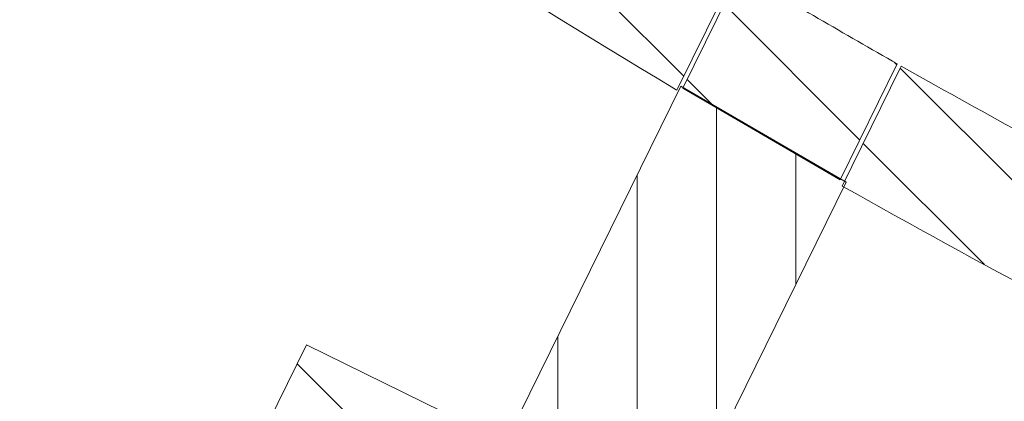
# Model space of a CAD drawing. Header units: metres. Extents: x 167411 to 168816, y 461777 to 462985.
# Tile 412 of 493: x 167743 to 167774, y 462686 to 462698. Entities that reach past the tile are written whole.
import ezdxf

# ---------------------------------------------------------------- set-up
doc = ezdxf.new("R2010")
doc.units = ezdxf.units.M
doc.header["$LTSCALE"] = 0.5
for name, color, linetype, lineweight, true_color in [('Noord-N-WE-GW-AANVULLEN-teelgrond 1e grootte boom', 7, 'Continuous', 18, 0x0001ff), ('Zuid-N-WE-GW-AANVULLEN-menggranulaat', 7, 'Continuous', 18, 0x01ff7f), ('Zuid-N-WE-GW-AANVULLEN-menggranulaat uitvullen', 7, 'Continuous', 18, 0xff7f01), ('Zuid-N-WE-GW-AANVULLEN-teelgrond 1e grootte boom', 7, 'Continuous', 18, 0x0001ff), ('Zuid-N-WE-GW-AANVULLEN-vrijgekomen grond (uitvullen)', 7, 'Continuous', 18, 0x0100ff), ('Zuid-N-WE-GW-AANVULLEN-zand uitvullen', 7, 'Continuous', 18, 0x3fff01), ('Zuid-N-WE-GW-ONTGRAVEN-grond-menggranulaat', 7, 'Continuous', 18, 0xff0001)]:
    doc.layers.add(name, color=color, linetype=linetype, lineweight=lineweight, true_color=true_color)
pattern_1 = [(45, (0, 0), (-3.535533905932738, 3.535533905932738), []), (45, (3.5355339, 0), (-3.535533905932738, 3.535533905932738), [2.5, -1.25])]
pattern_2 = [(135, (0, 0), (-1.767766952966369, -1.767766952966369), [])]

msp = doc.modelspace()

# ---------------------------------------------------------------- hatches: boundary and pattern name
at = {"layer": 'Noord-N-WE-GW-AANVULLEN-teelgrond 1e grootte boom'}
h = msp.add_hatch(dxfattribs=at)
h.set_pattern_fill('ANSI33', color=256, scale=20)
h.set_pattern_definition(pattern_1)
h.paths.add_polyline_path([(167851.496245, 462738.563006), (167851.496245, 462733.563006), (167857.496245, 462733.563006), (167857.496245, 462738.563006)])
h.paths.add_polyline_path([(167851.3662560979, 462731.3587327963), (167851.3662560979, 462726.3587327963), (167857.3662560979, 462726.3587327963), (167857.3662560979, 462731.3587327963)])
h.paths.add_polyline_path([(167853.7575194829, 462724.8166165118), (167854.1870491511, 462719.8351002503), (167860.1648686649, 462720.3505358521), (167859.7353389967, 462725.3320521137)])
edge = h.paths.add_edge_path()
edge.add_line((167819.752561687, 462698.5678700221), (167818.5773189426, 462699.0071671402))
edge.add_line((167818.5773189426, 462699.0071671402), (167819.6625522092, 462695.1794274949))
edge.add_line((167819.6625522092, 462695.1794274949), (167823.7469851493, 462693.8079464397))
edge.add_arc((167900.6604038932, 462925.3685777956), 243.9999999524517, 251.6259691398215, 258.5614237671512)
edge.add_arc((167946.0157406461, 463149.5269567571), 472.7008644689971, 258.5614237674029, 259.1146180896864)
edge.add_arc((167946.0157504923, 463149.526999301), 472.7009081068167, 259.1146178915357, 259.7296689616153)
edge.add_line((167861.7366223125, 462684.3999445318), (167862.3462604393, 462687.5686881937))
edge.add_arc((167897.0482822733, 462880.5361637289), 196.0629412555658, 258.8202020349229, 259.8052653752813, ccw=False)
edge.add_arc((167900.6604038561, 462925.3685776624), 240.799999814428, 250.3668830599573, 260.0454236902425, ccw=False)
edge = h.paths.add_edge_path()
edge.add_line((167578.4032729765, 462799.7303160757), (167596.6203670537, 462796.9720314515))
edge.add_line((167596.6203670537, 462796.9720314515), (167601.6020787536, 462796.1410789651))
edge.add_arc((167606.5339795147, 462827.100711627), 31.34999999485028, 260.94877682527, 275.6641324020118)
edge.add_line((167609.6281247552, 462795.9037764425), (167609.6238054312, 462793.4097978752))
edge.add_arc((167603.0385404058, 462821.3954510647), 28.74999999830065, 263.5356267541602, 283.2413064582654, ccw=False)
edge.add_arc((167609.42836148, 462855.0211414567), 62.93352959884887, 252.2468160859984, 261.20118637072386, ccw=False)
edge.add_arc((167562.3483782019, 462696.7118973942), 102.2499999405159, 74.17099039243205, 77.73495314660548)
edge.add_arc((167562.3483781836, 462696.7118973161), 102.250000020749, 77.73495314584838, 81.12712426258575)
edge.add_line((167578.1196902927, 462797.7382711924), (167578.4032729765, 462799.7303160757))
edge = h.paths.add_edge_path()
edge.add_arc((167472.8983696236, 462038.8933752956), 768.1212285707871, 83.66386098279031, 84.63420210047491, ccw=False)
edge.add_line((167557.6691693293, 462802.3225686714), (167557.5895591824, 462800.5467459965))
edge.add_arc((167555.5527658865, 462613.8437053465), 186.7141502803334, 89.37496984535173, 91.48672537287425)
edge.add_line((167550.7084035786, 462800.495000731), (167546.2931048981, 462800.5326116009))
edge.add_line((167546.2931048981, 462800.5326116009), (167544.6420942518, 462803.1182976))
edge.add_line((167544.6420942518, 462803.1182976), (167544.728463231, 462803.6486691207))
edge = h.paths.add_edge_path()
edge.add_line((167502.3501883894, 462807.3307395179), (167484.6232827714, 462807.8409732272))
edge.add_line((167484.6232827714, 462807.8409732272), (167479.5257499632, 462809.9299242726))
edge.add_line((167479.5257499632, 462809.9299242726), (167479.5256575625, 462809.9101138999))
edge.add_arc((167475.679294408, 461985.2643094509), 824.6547746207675, 89.73275947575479, 92.94858476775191)
edge.add_arc((167431.5555315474, 462841.903473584), 33.11999999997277, 262.34218993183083, 272.94858476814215, ccw=False)
edge.add_line((167427.142078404, 462809.0788512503), (167426.7420394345, 462806.1212264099))
edge.add_arc((167432.0353601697, 462845.4296723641), 39.66324706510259, 262.3306199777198, 270.6948268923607)
edge.add_arc((167473.7999534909, 462046.5827580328), 760.3082304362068, 90.64474842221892, 93.112606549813, ccw=False)
edge.add_line((167465.244398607, 462806.842850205), (167494.8134747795, 462803.0676205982))
edge.add_arc((167472.8515045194, 461852.3212443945), 951.0000000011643, 86.68204269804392, 88.67671915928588, ccw=False)
edge.add_line((167527.8924539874, 462801.7271080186), (167531.204409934, 462801.5236236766))
edge.add_line((167531.204409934, 462801.5236236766), (167531.5202549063, 462805.673126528))
edge.add_arc((167473.7849370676, 462047.1590229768), 760.7082306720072, 85.64724816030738, 87.84798802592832)
at = {"layer": 'Zuid-N-WE-GW-AANVULLEN-menggranulaat'}
h = msp.add_hatch(dxfattribs=at)
h.set_pattern_fill('ANSI37', color=256, scale=20)
h.set_pattern_definition([(45, (0, 0), (-1.767766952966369, 1.767766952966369), []), (135, (0, 0), (-1.767766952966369, -1.767766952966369), [])])
edge = h.paths.add_edge_path()
edge.add_arc((167803.4791472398, 462466.3690323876), 20.99999999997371, 297.6526232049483, 334.9313167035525)
edge.add_line((167822.5009582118, 462457.4712401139), (167827.8134121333, 462468.8282701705))
edge.add_arc((167808.7916689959, 462477.7260058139), 20.99991456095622, 334.9313782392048, 364.503464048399)
edge.add_line((167829.7267481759, 462479.3749058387), (167827.4790799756, 462507.9125713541))
edge.add_arc((167825.4852546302, 462507.755534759), 2.000000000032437, 4.503402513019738, 90.27156755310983)
edge.add_arc((167824.8460969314, 462642.6050917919), 132.8510717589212, 259.64941472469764, 270.2715675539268, ccw=False)
edge.add_arc((167754.8900732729, 462225.1511423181), 290.4445156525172, 80.86994677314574, 87.31915756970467)
edge.add_arc((167775.0175849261, 462636.516389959), 121.415015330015, 260.654251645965, 266.9109979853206, ccw=False)
edge.add_arc((167974.3146421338, 463868.2755060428), 1369.192570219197, 259.95828140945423, 260.7955184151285, ccw=False)
edge.add_arc((167530.3156294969, 461237.1591816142), 1299.214996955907, 80.9099083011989, 81.3481679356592)
edge.add_line((167725.7562178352, 462521.5900223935), (167726.5613614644, 462523.2881156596))
edge.add_arc((167530.3156294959, 461237.1591816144), 1301.01499695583, 80.90924953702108, 81.32436302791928, ccw=False)
edge.add_arc((167974.3146421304, 463868.2755060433), 1367.392570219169, 259.957655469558, 260.7956117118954)
edge.add_arc((167775.0175849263, 462636.5163899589), 119.6150153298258, 260.6531923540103, 266.9079431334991)
edge.add_arc((167754.8900732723, 462225.1511423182), 292.2445156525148, 80.8661692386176, 87.3178939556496, ccw=False)
edge.add_arc((167824.846096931, 462642.6050917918), 131.0510717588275, 259.6410738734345, 270.081003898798)
edge.add_arc((167825.0285473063, 462513.5541490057), 1.999999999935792, 270.0810038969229, 364.5034025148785)
edge.add_line((167827.0223726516, 462513.711185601), (167826.3476529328, 462522.277808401))
edge.add_arc((167851.2704697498, 462524.2407658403), 25.00000000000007, 159.6344798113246, 184.5034025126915, ccw=False)
edge.add_line((167827.8331801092, 462532.9409643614), (167839.6054740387, 462564.6541099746))
edge.add_arc((167863.0427636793, 462555.9539114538), 25.00000000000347, 92.92646269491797, 159.6344798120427, ccw=False)
edge.add_arc((167859.6731861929, 462621.8678397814), 41.00000000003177, 272.9264626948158, 332.9525938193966)
edge.add_arc((167761.4366320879, 462672.0242893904), 151.2999999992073, 332.9525938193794, 343.4711954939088)
edge.add_arc((167761.4366320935, 462672.0242893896), 151.2999999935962, 343.4711954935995, 352.7182832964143)
edge.add_arc((167761.4366320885, 462672.0242893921), 151.299999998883, 352.7182832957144, 359.9848447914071)
edge.add_arc((167762.6427129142, 462672.126905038), 150.0939816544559, 359.9455512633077, 369.780692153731)
edge.add_arc((167930.1719424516, 462701.5206140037), 19.9999999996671, 191.1198891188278, 191.2334212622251, ccw=False)
edge.add_arc((167737.3431602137, 462663.465514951), 176.548040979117, 11.16895386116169, 18.09769581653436)
edge.add_line((167905.1570562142, 462718.3080812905), (167903.1593950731, 462724.0577253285))
edge.add_arc((167739.6427847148, 462664.0457215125), 174.1812919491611, 20.15357154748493, 22.68530781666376)
edge.add_line((167900.3488921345, 462731.2221273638), (167888.5491926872, 462758.9092599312))
edge.add_arc((165746.7489998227, 461786.7376482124), 2352.110904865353, 24.41348664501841, 26.09998645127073)
edge.add_line((167859.0096983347, 462821.5228676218), (167856.2721985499, 462827.0317757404))
edge.add_line((167856.2721985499, 462827.0317757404), (167849.4427865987, 462840.7263118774))
edge.add_line((167849.4427865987, 462840.7263118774), (167853.1350324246, 462842.2854980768))
edge.add_line((167853.1350324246, 462842.2854980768), (167860.3813711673, 462827.7549278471))
edge.add_line((167860.3813711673, 462827.7549278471), (167861.3957378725, 462825.6996336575))
edge.add_line((167861.3957378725, 462825.6996336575), (167863.1099234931, 462822.2444456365))
edge.add_arc((165737.1791078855, 461782.2200335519), 2366.692335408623, 24.416192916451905, 26.068294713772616, ccw=False)
edge.add_line((167892.2107470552, 462760.5202148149), (167904.0259808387, 462732.7966320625))
edge.add_arc((167739.8099433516, 462664.1044459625), 178.0042791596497, 19.80421544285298, 22.699741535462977, ccw=False)
edge.add_line((167907.2863097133, 462724.4135672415), (167909.2465979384, 462718.6607007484))
edge.add_arc((167740.0904840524, 462664.1680653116), 177.7167357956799, 11.117207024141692, 17.85603628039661, ccw=False)
edge.add_arc((167930.1719424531, 462701.5206139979), 16.00000000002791, 191.1198890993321, 191.4083296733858)
edge.add_arc((167760.3030476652, 462671.9276384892), 156.4335888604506, 0.020354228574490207, 9.726300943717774, ccw=False)
edge.add_arc((167761.4366320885, 462672.0242893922), 155.2999999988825, 352.7182832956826, 359.9848447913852, ccw=False)
edge.add_arc((167761.4366320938, 462672.0242893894), 155.2999999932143, 343.47119549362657, 352.71828329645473, ccw=False)
edge.add_arc((167761.4366320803, 462672.0242893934), 155.3000000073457, 332.95259381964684, 343.47119549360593, ccw=False)
edge.add_arc((167859.6731861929, 462621.8678397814), 45.0000000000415, 272.9264626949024, 332.9525938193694, ccw=False)
edge.add_arc((167863.0427636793, 462555.9539114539), 20.99999999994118, 92.92646269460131, 159.6344798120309)
edge.add_line((167843.3554403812, 462563.2620782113), (167831.5831464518, 462531.548932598))
edge.add_arc((167851.2704697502, 462524.2407658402), 21.00000000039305, 159.6344798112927, 184.5034025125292)
edge.add_line((167830.3353036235, 462522.5918815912), (167833.7143988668, 462479.6889790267))
edge.add_arc((167808.7916777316, 462477.7260042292), 24.99990597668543, -25.068626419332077, 4.503459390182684, ccw=False)
edge.add_line((167831.4366161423, 462467.1334566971), (167826.1241603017, 462455.7764225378))
edge.add_arc((167803.4791472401, 462466.3690323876), 24.99999999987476, 326.0230712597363, 334.93131670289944, ccw=False)
edge.add_line((167824.2107141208, 462452.3975566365), (167824.3351035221, 462452.313727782))
edge.add_arc((167826.6985021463, 462450.7209795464), 2.849999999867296, 146.0230712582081, 226.2503602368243)
edge.add_line((167824.7277028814, 462448.6622298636), (167832.9604662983, 462440.7811726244))
edge.add_line((167832.9604662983, 462440.7811726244), (167832.856741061, 462440.6728163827))
edge.add_line((167832.856741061, 462440.6728163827), (167836.0875973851, 462437.5799832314))
edge.add_arc((167853.3620299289, 462455.6518945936), 24.99999999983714, 226.2924793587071, 277.4629986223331)
edge.add_line((167856.6091772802, 462430.8636708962), (167887.2002697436, 462434.8709683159))
edge.add_line((167887.2002697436, 462434.8709683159), (167887.6548703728, 462431.4006169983))
edge.add_line((167887.6548703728, 462431.4006169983), (167857.0637779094, 462427.3933195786))
edge.add_arc((167853.3620299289, 462455.6518945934), 28.49999999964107, 226.4362674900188, 277.4629986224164, ccw=False)
edge.add_line((167833.7209410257, 462435.0005598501), (167830.4365544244, 462438.1445760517))
edge.add_line((167830.4365544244, 462438.1445760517), (167830.3328291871, 462438.03621981))
edge.add_line((167830.3328291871, 462438.03621981), (167822.1006203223, 462445.9165948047))
edge.add_arc((167820.1298408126, 462443.8578262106), 2.850000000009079, 46.25091003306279, 126.488941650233)
edge.add_line((167818.435038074, 462446.1491454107), (167818.3458420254, 462446.2697441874))
edge.add_arc((167803.479147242, 462466.3690323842), 24.99999999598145, 300.71144744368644, 306.4889533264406, ccw=False)
edge.add_line((167816.2470148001, 462444.8752761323), (167813.2254524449, 462447.7677008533))
at = {"layer": 'Zuid-N-WE-GW-AANVULLEN-menggranulaat uitvullen', "transparency": 33554687}
h = msp.add_hatch(dxfattribs=at)
h.set_pattern_fill('ANSI31', color=256, scale=20, angle=45)
h.set_pattern_definition([(90, (0, 0), (-2.5, 0), [])])
edge = h.paths.add_edge_path()
edge.add_line((167763.8761218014, 462695.6597846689), (167750.2643501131, 462667.986956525))
edge.add_arc((167892.7097323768, 463149.2882988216), 501.9379135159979, 253.5134151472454, 254.2089935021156)
edge.add_line((167756.1177655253, 462666.2931605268), (167769.077831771, 462692.6410668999))
edge.add_line((167769.077831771, 462692.6410668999), (167763.8761218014, 462695.6597846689))
at = {"layer": 'Zuid-N-WE-GW-AANVULLEN-teelgrond 1e grootte boom'}
h = msp.add_hatch(dxfattribs=at)
h.set_pattern_fill('ANSI33', color=256, scale=20)
h.set_pattern_definition(pattern_1)
h.paths.add_polyline_path([(167632.8377178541, 462676.5266989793), (167632.8377178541, 462671.5266989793), (167638.8377178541, 462671.5266989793), (167638.8377178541, 462676.5266989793)])
h.paths.add_polyline_path([(167654.1186690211, 462688.734524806), (167654.1186690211, 462683.734524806), (167660.1186690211, 462683.734524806), (167660.1186690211, 462688.734524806)])
h.paths.add_polyline_path([(167683.8796496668, 462668.6183621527), (167683.8796496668, 462663.6183621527), (167689.8796496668, 462663.6183621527), (167689.8796496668, 462668.6183621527)])
edge = h.paths.add_edge_path()
edge.add_arc((167810.3808444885, 462803.3814329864), 106.5000072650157, 242.86446916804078, 243.3100240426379, ccw=False)
edge.add_line((167761.8065248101, 462708.6038669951), (167760.9984946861, 462707.2503733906))
edge.add_arc((167900.6604039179, 462925.3685778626), 259.0000000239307, 237.3684112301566, 245.5973856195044)
edge.add_line((167793.6555941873, 462689.5063920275), (167800.444228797, 462686.5429145))
edge.add_line((167800.444228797, 462686.5429145), (167800.9974573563, 462686.3120079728))
edge.add_line((167800.9974573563, 462686.3120079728), (167801.2488266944, 462686.9240642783))
edge.add_line((167801.2488266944, 462686.9240642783), (167800.5308514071, 462689.8730815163))
edge.add_line((167800.5308514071, 462689.8730815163), (167797.4306392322, 462691.1075347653))
edge.add_arc((167797.765800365, 462692.0496956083), 1.000000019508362, 246.25729131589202, 250.4176637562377, ccw=False)
edge.add_arc((167900.6603241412, 462925.3684069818), 255.9998115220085, 243.3097077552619, 246.2025355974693, ccw=False)
edge.add_line((167785.6734964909, 462696.646014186), (167766.6099376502, 462706.1854506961))
edge.add_line((167766.6099376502, 462706.1854506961), (167762.5450142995, 462708.2290031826))
edge = h.paths.add_edge_path()
edge.add_line((167729.7955435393, 462731.755873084), (167718.4336053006, 462741.0916000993))
edge.add_arc((167656.8532226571, 462666.1459099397), 97.00000000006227, 50.59119135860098, 61.94803445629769)
edge.add_arc((167611.2368211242, 462580.54133114), 194.0000000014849, 61.94803431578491, 75.54710071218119)
edge.add_arc((167473.7849370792, 462047.1590232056), 744.8082304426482, 75.54877375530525, 77.73469606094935)
edge.add_arc((167473.78493708, 462047.1590232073), 744.8082304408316, 77.73469606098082, 79.04143100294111)
edge.add_line((167615.3723289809, 462778.3856027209), (167614.8020302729, 462775.4403694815))
edge.add_arc((167473.7677960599, 462047.0874752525), 741.8817923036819, 75.54949357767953, 79.04118276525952, ccw=False)
edge.add_arc((167611.2368215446, 462580.5413309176), 191.0000000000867, 51.90992444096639, 75.54949357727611, ccw=False)
edge.add_line((167729.0646370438, 462730.8663318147), (167729.7955435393, 462731.755873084))
edge = h.paths.add_edge_path()
edge.add_arc((167472.8515045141, 461852.3212443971), 938.9999999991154, 85.87992178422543, 87.73106189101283)
edge.add_arc((167502.2273521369, 462593.7395201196), 196.9999999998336, 87.73106189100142, 96.39076555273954)
edge.add_arc((167457.7038466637, 462991.2538688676), 203.0000000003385, 273.55816279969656, 276.39076555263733, ccw=False)
edge.add_line((167470.3023812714, 462788.6451895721), (167468.5569805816, 462788.544200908))
edge.add_arc((167468.503516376, 462789.5427705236), 0.9999998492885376, 126.58263599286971, 273.0647350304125, ccw=False)
edge.add_line((167467.9075349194, 462790.3457685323), (167467.8520288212, 462791.5115153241))
edge.add_line((167467.8520288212, 462791.5115153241), (167463.356459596, 462791.333787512))
edge.add_line((167463.356459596, 462791.333787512), (167463.3627943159, 462791.1097321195))
edge.add_line((167463.3627943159, 462791.1097321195), (167462.3580633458, 462791.0829777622))
edge.add_arc((167462.3345474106, 462789.8042607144), 1.278933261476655, 88.94643464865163, 226.1744196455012)
edge.add_line((167461.448930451, 462788.8815728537), (167462.1728936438, 462788.1917342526))
edge.add_line((167462.1728936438, 462788.1917342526), (167462.1250852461, 462788.1415608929))
edge.add_arc((167466.9677423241, 462794.3276324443), 7.856131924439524, 231.9450104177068, 266.4484992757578)
edge.add_arc((167460.2758619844, 462965.3663968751), 178.9874041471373, 271.9867574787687, 276.4949520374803)
edge.add_arc((167502.2273521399, 462593.7395200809), 195.0000000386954, 93.46616453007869, 96.39076555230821, ccw=False)
edge.add_arc((167496.4837385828, 462688.5657343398), 99.99999999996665, 87.97320017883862, 93.46616452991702, ccw=False)
edge.add_arc((167473.7849370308, 462047.1590232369), 741.8082304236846, 86.95425751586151, 87.97320017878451, ccw=False)
edge.add_arc((167473.7957505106, 462047.2905003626), 741.6763644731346, 83.64190735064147, 86.95455203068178, ccw=False)
edge.add_line((167555.9305037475, 462784.4049500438), (167556.2896047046, 462786.3928943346))
edge.add_arc((167533.3755837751, 462692.3299431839), 96.81369290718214, 76.30923118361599, 85.88914324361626)
edge = h.paths.add_edge_path()
edge.add_line((167584.8977186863, 462782.6331097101), (167584.6325823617, 462780.6366321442))
edge.add_line((167584.6325823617, 462780.6366321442), (167596.1308612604, 462778.8071042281))
edge.add_line((167596.1308612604, 462778.8071042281), (167596.4327265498, 462781.6749466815))
edge.add_line((167596.4327265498, 462781.6749466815), (167593.1436613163, 462782.1492670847))
edge.add_arc((167583.1492237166, 462682.3260606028), 100.3222873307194, 84.28252100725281, 89.00135396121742)
edge = h.paths.add_edge_path()
edge.add_line((167428.3733344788, 462785.1688034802), (167429.6782427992, 462782.4659556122))
edge.add_arc((167439.9861721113, 462760.6301085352), 24.14658618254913, 92.09856876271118, 115.2703350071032, ccw=False)
edge.add_line((167439.1019544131, 462784.7604998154), (167449.4898294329, 462785.1491883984))
edge.add_line((167449.4898294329, 462785.1491883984), (167449.5082445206, 462787.980754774))
edge.add_line((167449.5082445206, 462787.980754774), (167439.1025243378, 462787.5772356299))
edge.add_arc((167438.9928821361, 462762.9630241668), 24.61445565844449, 89.74478183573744, 115.5586891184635)
at = {"layer": 'Zuid-N-WE-GW-AANVULLEN-vrijgekomen grond (uitvullen)'}
h = msp.add_hatch(dxfattribs=at)
h.set_pattern_fill('ANSI31', color=256, scale=20, angle=90)
h.set_pattern_definition(pattern_2)
edge = h.paths.add_edge_path()
edge.add_line((167746.9891547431, 462721.5661217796), (167745.8314651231, 462720.1625227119))
edge.add_arc((167747.2586452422, 462718.9853834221), 1.84999999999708, 140.4841608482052, 233.3770909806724)
edge.add_arc((167900.660403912, 462925.368577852), 259.0000000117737, 233.3770909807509, 245.597385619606)
edge.add_line((167793.6555941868, 462689.5063920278), (167800.444228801, 462686.5429144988))
edge.add_line((167800.444228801, 462686.5429144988), (167801.3670718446, 462686.1577382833))
edge.add_line((167801.3670718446, 462686.1577382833), (167801.5812943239, 462686.7182514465))
edge.add_line((167801.5812943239, 462686.7182514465), (167800.6268617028, 462692.1633440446))
edge.add_line((167800.6268617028, 462692.1633440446), (167800.8576897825, 462692.7171656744))
edge.add_line((167800.8576897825, 462692.7171656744), (167799.9346537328, 462693.1018791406))
edge.add_line((167799.9346537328, 462693.1018791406), (167799.9923607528, 462693.2403345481))
edge.add_arc((167910.7268898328, 462946.1190611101), 276.0612002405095, 243.37748507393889, 246.3515912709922, ccw=False)
edge.add_line((167787.0209895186, 462699.3263616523), (167767.9549345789, 462708.8670530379))
edge.add_arc((167822.0203004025, 462823.1896711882), 126.4623453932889, 237.851292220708, 244.6896320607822, ccw=False)
edge.add_arc((167810.3808411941, 462803.3814264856), 103.4999999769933, 232.5883898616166, 237.47177838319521, ccw=False)
edge.add_line((167747.5007820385, 462721.1722533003), (167746.9891547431, 462721.5661217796))
edge = h.paths.add_edge_path(flags=16)
edge.add_line((167766.744437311, 462706.4536109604), (167762.6797631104, 462708.4970381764))
edge.add_arc((167810.3808412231, 462803.3814265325), 106.2000000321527, 237.4717783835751, 243.3100240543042, ccw=False)
edge.add_arc((167810.3808412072, 462803.381426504), 106.1999999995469, 233.7471396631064, 237.4717783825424, ccw=False)
edge.add_arc((167747.9934259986, 462718.3046351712), 0.7000000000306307, 53.74713966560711, 233.74713966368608, ccw=False)
edge.add_arc((167810.3808412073, 462803.3814265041), 104.7999999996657, 233.7471396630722, 237.4717783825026)
edge.add_arc((167810.3808412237, 462803.3814265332), 104.8000000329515, 237.4717783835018, 243.3100240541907)
edge.add_line((167763.308590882, 462709.7478681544), (167767.3721025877, 462707.7050253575))
edge.add_line((167767.3721025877, 462707.7050253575), (167786.4373215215, 462698.1647542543))
edge.add_arc((167900.6604038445, 462925.3685778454), 254.2999999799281, 243.3097695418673, 246.2051892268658)
edge.add_arc((167797.7774848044, 462692.0445435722), 0.7000000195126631, -113.79481032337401, 66.20518967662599, ccw=False)
edge.add_arc((167900.6603241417, 462925.3684069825), 255.6998115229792, 243.3096451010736, 246.20519012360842, ccw=False)
edge.add_line((167785.8079969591, 462696.9141740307), (167766.744437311, 462706.4536109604))
h = msp.add_hatch(dxfattribs=at)
h.set_pattern_fill('ANSI31', color=256, scale=20, angle=90)
h.set_pattern_definition(pattern_2)
edge = h.paths.add_edge_path(flags=16)
edge.add_arc((167718.721916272, 462682.5721079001), 1.75279149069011, 143.9441595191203, 317.4805739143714, ccw=False)
edge.add_line((167717.3048829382, 462683.6037544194), (167737.7153476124, 462708.4440736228))
edge.add_arc((167738.895226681, 462707.130709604), 1.765513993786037, -33.03318669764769, 131.935385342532, ccw=False)
edge.add_line((167740.3753541, 462706.1682842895), (167720.0138081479, 462681.3875010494))
edge = h.paths.add_edge_path()
edge.add_line((167721.6034028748, 462677.4151852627), (167712.3680084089, 462680.8560048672))
edge.add_line((167712.3680084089, 462680.8560048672), (167738.5137401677, 462712.6763643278))
edge.add_arc((167765.1555641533, 462729.1433575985), 31.32009981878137, 211.7197160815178, 212.0687258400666)
edge.add_arc((168631.1250098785, 463919.9585255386), 1501.498015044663, 233.5291773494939, 233.8781871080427)
edge.add_line((167745.9860413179, 462707.1002091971), (167721.6034028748, 462677.4151852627))
at = {"layer": 'Zuid-N-WE-GW-AANVULLEN-zand uitvullen'}
h = msp.add_hatch(dxfattribs=at)
h.set_pattern_fill('ANSI31', color=256, scale=20, angle=90)
h.set_pattern_definition(pattern_2)
edge = h.paths.add_edge_path()
edge.add_line((167746.0574890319, 462707.049608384), (167747.5341338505, 462706.0116449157))
edge.add_arc((167900.5384625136, 462925.2505489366), 267.3499983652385, 235.0892517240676, 239.2017791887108)
edge.add_line((167763.6509345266, 462695.6033710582), (167763.7543577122, 462695.5417543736))
edge.add_line((167763.7543577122, 462695.5417543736), (167763.7853531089, 462695.6047682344))
edge.add_line((167763.7853531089, 462695.6047682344), (167765.5831786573, 462699.2597602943))
edge.add_line((167765.5831786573, 462699.2597602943), (167765.614171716, 462699.3227726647))
edge.add_line((167765.614171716, 462699.3227726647), (167764.7557974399, 462699.8357966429))
edge.add_arc((167901.2535414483, 462926.3076761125), 264.4260696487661, 234.92486973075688, 238.9220468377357, ccw=False)
edge.add_line((167749.3010812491, 462709.9015852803), (167749.1220713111, 462710.0278459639))
edge.add_line((167749.1220713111, 462710.0278459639), (167747.5781194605, 462707.8641980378))
edge.add_line((167747.5781194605, 462707.8641980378), (167744.7291116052, 462709.8972140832))
edge.add_line((167744.7291116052, 462709.8972140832), (167746.2726621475, 462712.0602996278))
edge.add_line((167746.2726621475, 462712.0602996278), (167746.0446516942, 462712.2247252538))
edge.add_arc((167923.8187949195, 462956.8267256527), 302.3801987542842, 233.36642273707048, 233.9907429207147, ccw=False)
edge.add_arc((167741.7432963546, 462711.9116740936), 2.800020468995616, 53.97826212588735, 140.5911913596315)
edge.add_line((167739.5798997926, 462713.6892651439), (167738.6145403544, 462712.514385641))
edge.add_arc((167901.0001997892, 462925.8745487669), 268.126204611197, 232.725706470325, 234.1630951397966)
edge.add_arc((167900.538462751, 462925.2505492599), 267.3499987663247, 234.165020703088, 234.7024319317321)
h.paths.add_polyline_path([(167743.3880066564, 462669.8150369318), (167745.2124934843, 462669.2427837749), (167746.5115370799, 462671.8836469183), (167746.4107840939, 462671.9335878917), (167753.0061602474, 462685.3420342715), (167757.2235732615, 462683.2675638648), (167757.1089343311, 462683.0345021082), (167757.3984772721, 462682.8920810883), (167758.2017828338, 462684.525206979), (167752.0999937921, 462687.5265684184)])
h.paths.add_polyline_path([(167763.5581563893, 462698.4812847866), (167762.2732645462, 462699.2552698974), (167763.047249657, 462700.5401617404), (167764.3321415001, 462699.7661766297)], flags=16)
edge = h.paths.add_edge_path()
edge.add_line((167763.9376697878, 462695.5972397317), (167768.8966332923, 462692.7193954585))
edge.add_line((167768.8966332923, 462692.7193954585), (167770.6909647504, 462696.3672840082))
edge.add_arc((167900.5384623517, 462925.2505486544), 263.1499980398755, 239.1848921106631, 240.43337508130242, ccw=False)
edge.add_line((167765.7347866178, 462699.250790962), (167763.9376697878, 462695.5972397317))
edge = h.paths.add_edge_path()
edge.add_line((167738.637681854, 462723.0832106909), (167738.8550439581, 462722.9113072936))
edge.add_arc((167740.002626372, 462724.3623602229), 1.850000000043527, 231.660872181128, 320.4881456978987)
edge.add_line((167741.4298883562, 462723.1853201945), (167742.7480624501, 462724.7778084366))
edge.add_line((167742.7480624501, 462724.7778084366), (167741.1255162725, 462726.1110007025))
edge.add_line((167741.1255162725, 462726.1110007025), (167738.637681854, 462723.0832106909))
h.paths.add_polyline_path([(167745.4758333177, 462731.3847247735), (167743.4338629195, 462728.8995683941), (167745.0629966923, 462727.5609633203), (167747.1298814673, 462730.0764414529)])
h = msp.add_hatch(dxfattribs=at)
h.set_pattern_fill('ANSI31', color=256, scale=20, angle=90)
h.set_pattern_definition(pattern_2)
edge = h.paths.add_edge_path()
edge.add_line((167795.7745702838, 462679.2819564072), (167757.1146434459, 462606.833128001))
edge.add_line((167757.1146434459, 462606.833128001), (167749.736784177, 462607.3596886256))
edge.add_line((167749.736784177, 462607.3596886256), (167738.8258026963, 462608.1384095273))
edge.add_line((167738.8258026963, 462608.1384095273), (167745.8726223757, 462629.0658649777))
edge.add_line((167745.8726223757, 462629.0658649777), (167747.9822027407, 462628.355514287))
edge.add_line((167747.9822027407, 462628.355514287), (167749.1194775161, 462631.7329623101))
edge.add_line((167749.1194775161, 462631.7329623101), (167740.6128257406, 462634.5973736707))
edge.add_line((167740.6128257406, 462634.5973736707), (167740.5011337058, 462634.2656736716))
edge.add_line((167740.5011337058, 462634.2656736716), (167740.4821794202, 462634.2720560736))
edge.add_line((167740.4821794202, 462634.2720560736), (167740.0130728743, 462632.8789160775))
edge.add_line((167740.0130728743, 462632.8789160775), (167740.4188367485, 462632.7422848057))
edge.add_line((167740.4188367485, 462632.7422848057), (167740.5943615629, 462633.2643372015))
edge.add_line((167740.5943615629, 462633.2643372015), (167745.3329329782, 462631.6687367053))
edge.add_line((167745.3329329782, 462631.6687367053), (167738.4718508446, 462611.2928796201))
edge.add_line((167738.4718508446, 462611.2928796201), (167733.7425296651, 462612.8853653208))
edge.add_line((167733.7425296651, 462612.8853653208), (167733.8254888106, 462613.1321054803))
edge.add_line((167733.8254888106, 462613.1321054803), (167733.4097447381, 462613.2732351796))
edge.add_line((167733.4097447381, 462613.2732351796), (167732.335110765, 462610.081816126))
edge.add_arc((167739.8220535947, 462607.5607673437), 7.899999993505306, 161.3902794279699, 172.1651538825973)
edge.add_line((167731.9957991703, 462608.6376803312), (167731.8878886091, 462608.6466573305))
edge.add_line((167731.8878886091, 462608.6466573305), (167731.5318063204, 462604.742568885))
edge.add_line((167731.5318063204, 462604.742568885), (167732.4764264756, 462604.669039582))
edge.add_line((167732.4764264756, 462604.669039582), (167733.5169377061, 462604.5901410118))
edge.add_line((167733.5169377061, 462604.5901410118), (167733.8792757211, 462604.563422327))
edge.add_line((167733.8792757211, 462604.563422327), (167734.0895837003, 462607.5009778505))
edge.add_line((167734.0895837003, 462607.5009778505), (167737.5806483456, 462607.2510425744))
edge.add_line((167737.5806483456, 462607.2510425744), (167737.3702569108, 462604.3123213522))
edge.add_line((167737.3702569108, 462604.3123213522), (167737.5061939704, 462604.3026194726))
edge.add_line((167737.5061939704, 462604.3026194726), (167747.0697048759, 462603.6200680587))
edge.add_line((167747.0697048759, 462603.6200680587), (167748.0671676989, 462603.5488787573))
edge.add_line((167748.0671676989, 462603.5488787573), (167755.6178587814, 462603.0099830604))
edge.add_arc((167756.0307567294, 462608.7952674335), 5.799999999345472, 265.9177003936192, 331.9148606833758)
edge.add_line((167761.1478009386, 462606.0647256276), (167761.6185840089, 462606.9469746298))
edge.add_line((167761.6185840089, 462606.9469746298), (167762.9771284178, 462609.4928912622))
edge.add_line((167762.9771284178, 462609.4928912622), (167761.1244055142, 462610.4815357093))
edge.add_line((167761.1244055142, 462610.4815357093), (167775.2478976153, 462636.9490057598))
edge.add_line((167775.2478976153, 462636.9490057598), (167777.1006205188, 462635.9603613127))
edge.add_line((167777.1006205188, 462635.9603613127), (167777.9574457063, 462637.5660544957))
edge.add_line((167777.9574457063, 462637.5660544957), (167776.1047228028, 462638.5546989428))
edge.add_line((167776.1047228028, 462638.5546989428), (167785.768664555, 462656.6649571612))
edge.add_line((167785.768664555, 462656.6649571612), (167787.880745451, 462656.162350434))
edge.add_line((167787.880745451, 462656.162350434), (167789.3756426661, 462658.9637940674))
edge.add_line((167789.3756426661, 462658.9637940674), (167787.5229204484, 462659.9524384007))
edge.add_line((167787.5229204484, 462659.9524384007), (167795.9970157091, 462675.8329204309))
edge.add_line((167795.9970157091, 462675.8329204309), (167797.7948367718, 462674.873572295))
edge.add_arc((167790.5052691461, 462677.6488567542), 7.799999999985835, 339.1571680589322, 426.0398304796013)
edge.add_arc((167900.5384620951, 462925.2505480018), 263.1499973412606, 245.56021505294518, 246.0398304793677, ccw=False)
edge.add_line((167791.6636534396, 462685.6796876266), (167790.7948063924, 462683.7678547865))
edge.add_arc((167900.5384625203, 462925.2505489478), 265.249998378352, 241.6407369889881, 245.5602150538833, ccw=False)
edge.add_line((167774.5450677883, 462691.83412681), (167775.5425649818, 462693.6820984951))
edge.add_arc((167900.910658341, 462925.933463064), 263.9277461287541, 240.6813251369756, 241.640054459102, ccw=False)
edge.add_line((167771.6740387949, 462695.8122964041), (167770.8129716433, 462696.2981354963))
edge.add_line((167770.8129716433, 462696.2981354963), (167770.7820133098, 462696.2351969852))
edge.add_line((167770.7820133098, 462696.2351969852), (167768.9560676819, 462692.5230366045))
edge.add_arc((167900.5384625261, 462925.2505489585), 267.3499983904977, 240.516506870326, 246.9296879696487)
h.paths.add_polyline_path([(167760.56873133, 462608.7604819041), (167761.2749059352, 462610.0838554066), (167762.5982794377, 462609.3776808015), (167761.8921048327, 462608.054307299)], flags=16)
h.paths.add_polyline_path([(167733.5098151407, 462610.588780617), (167733.9884952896, 462612.0103520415), (167735.4100667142, 462611.5316718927), (167734.9313865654, 462610.1101004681)], flags=16)
edge = h.paths.add_edge_path()
edge.add_line((167725.9364010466, 462609.0111846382), (167725.5930720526, 462605.2469233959))
edge.add_arc((167770.2193073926, 463095.5201039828), 492.3000025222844, 264.7990865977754, 265.4764568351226)
edge.add_line((167731.392232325, 462604.7536109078), (167731.7355957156, 462608.5182492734))
edge.add_arc((167771.6698899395, 463112.6889498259), 505.7497831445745, 264.8118213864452, 265.47117787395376, ccw=False)
h.paths.add_polyline_path([(167775.3055028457, 462636.7595812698), (167777.034710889, 462635.8368464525), (167763.0430380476, 462609.6164061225), (167761.3138300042, 462610.5391409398)], flags=17)
edge = h.paths.add_edge_path(flags=17)
edge.add_line((167789.441552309, 462659.0873089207), (167797.3868113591, 462673.9767488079))
edge.add_arc((167790.5052691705, 462677.6488567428), 7.799999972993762, 331.9148606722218, 338.121644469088)
edge.add_line((167797.7434904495, 462674.7422862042), (167796.0546209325, 462675.6434959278))
edge.add_line((167796.0546209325, 462675.6434959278), (167787.7123449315, 462660.010043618))
edge.add_line((167787.7123449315, 462660.010043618), (167789.441552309, 462659.0873089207))
h.paths.add_polyline_path([(167796.1288349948, 462676.0799501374), (167796.8350095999, 462677.4033236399), (167798.1583831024, 462676.6971490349), (167797.4522084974, 462675.3737755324)], flags=16)
edge = h.paths.add_edge_path(flags=17)
edge.add_line((167775.6657630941, 462693.6155986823), (167774.7347832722, 462691.8908576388))
edge.add_arc((167900.5384625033, 462925.2505489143), 265.1099983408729, 241.6709938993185, 245.5299581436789)
edge.add_line((167790.7252893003, 462683.9532670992), (167791.536197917, 462685.7376107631))
edge.add_arc((167900.5676814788, 462925.3094113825), 263.2157139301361, 241.6717008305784, 245.5292512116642, ccw=False)
at = {"layer": 'Zuid-N-WE-GW-ONTGRAVEN-grond-menggranulaat'}
h = msp.add_hatch(dxfattribs=at)
h.set_pattern_fill('ANSI31', color=256, scale=20)
h.set_pattern_definition([(45, (0, 0), (-1.767766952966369, 1.767766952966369), [])])
edge = h.paths.add_edge_path()
edge.add_line((167853.1350324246, 462842.2854980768), (167849.4427865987, 462840.7263118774))
edge.add_line((167849.4427865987, 462840.7263118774), (167856.2721985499, 462827.0317757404))
edge.add_line((167856.2721985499, 462827.0317757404), (167859.0096983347, 462821.5228676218))
edge.add_arc((165746.7489998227, 461786.7376482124), 2352.110904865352, 24.413486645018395, 26.099986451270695, ccw=False)
edge.add_line((167888.5491926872, 462758.9092599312), (167900.3488921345, 462731.2221273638))
edge.add_arc((167739.6427847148, 462664.0457215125), 174.1812919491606, 20.153571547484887, 22.685307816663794, ccw=False)
edge.add_line((167903.1593950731, 462724.0577253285), (167905.1570562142, 462718.3080812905))
edge.add_arc((167737.3431602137, 462663.465514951), 176.5480409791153, 11.168953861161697, 18.097695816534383, ccw=False)
edge.add_arc((167930.1719424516, 462701.5206140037), 19.99999999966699, 191.1198891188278, 191.2334212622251)
edge.add_arc((167762.6427129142, 462672.126905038), 150.0939816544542, -0.054448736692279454, 9.780692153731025, ccw=False)
edge.add_arc((167761.4366320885, 462672.0242893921), 151.2999999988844, 352.7182832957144, 359.984844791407, ccw=False)
edge.add_arc((167761.4366320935, 462672.0242893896), 151.2999999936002, 343.4711954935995, 352.7182832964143, ccw=False)
edge.add_arc((167761.4366320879, 462672.0242893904), 151.299999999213, 332.95259381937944, 343.4711954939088, ccw=False)
edge.add_arc((167859.6731861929, 462621.8678397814), 41.00000000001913, 272.9264626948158, 332.9525938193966, ccw=False)
edge.add_arc((167863.0427636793, 462555.9539114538), 25.00000000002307, 92.926462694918, 159.6344798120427)
edge.add_line((167839.6054740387, 462564.6541099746), (167827.8331801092, 462532.9409643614))
edge.add_arc((167851.2704697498, 462524.2407658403), 24.99999999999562, 159.6344798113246, 184.5034025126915)
edge.add_line((167826.3476529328, 462522.277808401), (167827.0223726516, 462513.711185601))
edge.add_arc((167825.0285473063, 462513.5541490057), 1.999999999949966, -89.91899610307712, 4.5034025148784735, ccw=False)
edge.add_arc((167824.846096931, 462642.6050917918), 131.0510717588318, 259.6410738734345, 270.08100389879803, ccw=False)
edge.add_arc((167754.8900732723, 462225.1511423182), 292.2445156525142, 80.86616923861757, 87.31789395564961)
edge.add_arc((167775.0175849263, 462636.5163899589), 119.6150153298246, 260.65319235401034, 266.90794313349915, ccw=False)
edge.add_arc((167974.3146421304, 463868.2755060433), 1367.392570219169, 259.957655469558, 260.7956117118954, ccw=False)
edge.add_arc((167530.3156294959, 461237.1591816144), 1301.01499695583, 80.90924953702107, 81.3243630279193)
edge.add_line((167726.5613614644, 462523.2881156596), (167725.7562178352, 462521.5900223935))
edge.add_arc((167530.3156294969, 461237.1591816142), 1299.214996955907, 80.90990830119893, 81.3481679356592, ccw=False)
edge.add_arc((167974.3146421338, 463868.2755060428), 1369.192570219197, 259.9582814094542, 260.7955184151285)
edge.add_arc((167775.0175849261, 462636.516389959), 121.4150153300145, 260.654251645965, 266.9109979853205)
edge.add_arc((167754.8900732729, 462225.1511423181), 290.4445156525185, 80.86994677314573, 87.31915756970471, ccw=False)
edge.add_arc((167824.8460969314, 462642.6050917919), 132.8510717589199, 259.6494147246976, 270.2715675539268)
edge.add_arc((167825.4852546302, 462507.755534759), 2.000000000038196, 4.503402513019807, 90.27156755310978, ccw=False)
edge.add_line((167827.4790799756, 462507.9125713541), (167829.7267481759, 462479.3749058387))
edge.add_arc((167808.7916689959, 462477.7260058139), 20.9999145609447, -25.068621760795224, 4.50346404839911, ccw=False)
edge.add_line((167827.8134121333, 462468.8282701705), (167822.5009582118, 462457.4712401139))
edge.add_arc((167803.4791472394, 462466.369032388), 21.00000000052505, 297.652623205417, 334.9313167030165, ccw=False)
edge.add_line((167813.2254524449, 462447.7677008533), (167816.2470148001, 462444.8752761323))
edge.add_line((167816.2470148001, 462444.8752761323), (167827.0136215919, 462434.5688200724))
edge.add_line((167827.0136215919, 462434.5688200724), (167830.4365544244, 462438.1445760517))
edge.add_line((167830.4365544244, 462438.1445760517), (167833.7209410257, 462435.0005598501))
edge.add_arc((167853.3620299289, 462455.6518945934), 28.49999999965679, 226.4362674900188, 277.4629986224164)
edge.add_line((167857.0637779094, 462427.3933195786), (167887.6548703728, 462431.4006169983))
edge.add_line((167887.6548703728, 462431.4006169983), (167887.2002697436, 462434.8709683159))
edge.add_line((167887.2002697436, 462434.8709683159), (167856.6091772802, 462430.8636708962))
edge.add_arc((167853.3620299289, 462455.6518945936), 24.99999999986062, 226.2924793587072, 277.4629986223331, ccw=False)
edge.add_line((167836.0875973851, 462437.5799832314), (167832.856741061, 462440.6728163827))
edge.add_line((167832.856741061, 462440.6728163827), (167832.9604662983, 462440.7811726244))
edge.add_line((167832.9604662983, 462440.7811726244), (167824.7277028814, 462448.6622298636))
edge.add_arc((167826.6985021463, 462450.7209795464), 2.849999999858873, 146.0230712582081, 226.2503602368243, ccw=False)
edge.add_line((167824.3351035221, 462452.313727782), (167824.2107141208, 462452.3975566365))
edge.add_arc((167803.4791472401, 462466.3690323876), 24.99999999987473, 326.0230712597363, 334.9313167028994)
edge.add_line((167826.1241603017, 462455.7764225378), (167831.4366161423, 462467.1334566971))
edge.add_arc((167808.7916777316, 462477.7260042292), 24.99990597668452, 334.9313735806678, 364.5034593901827)
edge.add_line((167833.7143988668, 462479.6889790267), (167830.3353036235, 462522.5918815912))
edge.add_arc((167851.2704697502, 462524.2407658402), 21.00000000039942, 159.6344798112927, 184.5034025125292, ccw=False)
edge.add_line((167831.5831464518, 462531.548932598), (167843.3554403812, 462563.2620782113))
edge.add_arc((167863.0427636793, 462555.9539114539), 20.99999999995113, 92.9264626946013, 159.6344798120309, ccw=False)
edge.add_arc((167859.6731861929, 462621.8678397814), 45.00000000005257, 272.9264626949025, 332.9525938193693)
edge.add_arc((167761.4366320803, 462672.0242893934), 155.3000000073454, 332.9525938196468, 343.471195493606)
edge.add_arc((167761.4366320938, 462672.0242893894), 155.2999999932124, 343.4711954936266, 352.7182832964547)
edge.add_arc((167761.4366320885, 462672.0242893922), 155.2999999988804, 352.7182832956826, 359.9848447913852)
edge.add_arc((167760.3030476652, 462671.9276384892), 156.4335888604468, 0.02035422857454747, 9.726300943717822)
edge.add_arc((167930.1719424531, 462701.5206139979), 16.00000000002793, 191.1198890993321, 191.4083296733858, ccw=False)
edge.add_arc((167740.0904840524, 462664.1680653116), 177.7167357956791, 11.11720702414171, 17.85603628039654)
edge.add_line((167909.2465979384, 462718.6607007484), (167907.2863097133, 462724.4135672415))
edge.add_arc((167739.8099433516, 462664.1044459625), 178.0042791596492, 19.80421544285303, 22.69974153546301)
edge.add_line((167904.0259808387, 462732.7966320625), (167892.2107470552, 462760.5202148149))
edge.add_arc((165737.1791078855, 461782.2200335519), 2366.692335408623, 24.41619291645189, 26.06829471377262)
edge.add_line((167863.1099234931, 462822.2444456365), (167861.3957378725, 462825.6996336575))
edge.add_line((167861.3957378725, 462825.6996336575), (167860.3813711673, 462827.7549278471))
edge.add_line((167860.3813711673, 462827.7549278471), (167853.1350324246, 462842.2854980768))

# ---------------------------------------------------------------- linework, layer by layer
at = {"layer": 'Zuid-N-WE-GW-AANVULLEN-menggranulaat uitvullen'}
msp.add_lwpolyline([(167763.8761218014, 462695.6597846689), (167750.2643501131, 462667.986956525, 0.003035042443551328), (167756.1177655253, 462666.2931605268), (167769.077831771, 462692.6410668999)], format="xyb", close=True, dxfattribs=at)
at = {"layer": 'Zuid-N-WE-GW-AANVULLEN-teelgrond 1e grootte boom', "flags": 128}
msp.add_lwpolyline([(167762.5450142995, 462708.2290031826, -0.00194410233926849), (167761.8065248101, 462708.6038669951), (167760.9984946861, 462707.2503733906, 0.03592111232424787), (167793.6555941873, 462689.5063920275), (167800.444228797, 462686.5429145), (167800.9974573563, 462686.3120079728), (167801.2488266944, 462686.9240642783), (167800.5308514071, 462689.8730815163), (167797.4306392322, 462691.1075347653, -0.01815504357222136), (167797.3631701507, 462691.1343328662, -0.01262301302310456), (167785.6734964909, 462696.646014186), (167766.6099376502, 462706.1854506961)], format="xyb", close=True, dxfattribs=at)
at = {"layer": 'Zuid-N-WE-GW-AANVULLEN-vrijgekomen grond (uitvullen)', "flags": 128}
msp.add_lwpolyline([(167746.9891547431, 462721.5661217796), (167745.8314651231, 462720.1625227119, 0.4290806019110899), (167746.1550354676, 462717.5006122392, 0.05337168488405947), (167793.6555941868, 462689.5063920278), (167800.444228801, 462686.5429144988), (167801.3670718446, 462686.1577382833), (167801.5812943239, 462686.7182514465), (167800.6268617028, 462692.1633440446), (167800.8576897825, 462692.7171656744), (167799.9346537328, 462693.1018791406), (167799.9923607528, 462693.2403345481, -0.01297771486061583), (167787.0209895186, 462699.3263616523), (167767.9549345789, 462708.8670530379, -0.0298467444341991), (167754.7273424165, 462716.1178139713, -0.02131102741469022), (167747.5007820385, 462721.1722533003)], format="xyb", close=True, dxfattribs=at)
at = {"layer": 'Zuid-N-WE-GW-AANVULLEN-zand uitvullen'}
for points in [[(167746.0574890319, 462707.049608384), (167747.5341338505, 462706.0116449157, 0.01794621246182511), (167763.6509345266, 462695.6033710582), (167763.7543577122, 462695.5417543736), (167763.7853531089, 462695.6047682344), (167765.5831786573, 462699.2597602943), (167765.614171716, 462699.3227726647), (167764.7557974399, 462699.8357966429, -0.01744274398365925), (167749.3010812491, 462709.9015852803), (167749.1220713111, 462710.0278459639), (167747.5781194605, 462707.8641980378), (167744.7291116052, 462709.8972140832), (167746.2726621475, 462712.0602996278), (167746.0446516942, 462712.2247252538, -0.002724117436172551), (167743.3899664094, 462714.1763136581, 0.3970031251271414), (167739.5798997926, 462713.6892651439), (167738.6145403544, 462712.514385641, 0.006271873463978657), (167744.0176778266, 462708.508154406, 0.002344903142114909)], [(167763.9376697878, 462695.5972397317), (167768.8966332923, 462692.7193954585), (167770.6909647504, 462696.3672840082, -0.00544758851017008), (167765.7347866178, 462699.250790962), (167763.9376697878, 462695.5972397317)]]:
    msp.add_lwpolyline(points, format="xyb", close=True, dxfattribs=at)
msp.add_lwpolyline([(167787.5229204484, 462659.9524384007), (167795.9970157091, 462675.8329204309), (167797.7948367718, 462674.873572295, 0.3983661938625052), (167793.6728606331, 462684.7767150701, -0.00209272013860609), (167791.6636534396, 462685.6796876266), (167790.7948063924, 462683.7678547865, -0.01710361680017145), (167774.5450677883, 462691.83412681), (167775.5425649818, 462693.6820984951, -0.004183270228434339), (167771.6740387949, 462695.8122964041), (167770.8129716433, 462696.2981354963), (167770.7820133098, 462696.2351969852), (167768.9560676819, 462692.5230366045, 0.02799008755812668), (167795.7745702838, 462679.2819564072), (167757.1146434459, 462606.833128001)], format="xyb", dxfattribs=at)
msp.add_lwpolyline([(167743.3880066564, 462669.8150369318), (167745.2124934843, 462669.2427837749), (167746.5115370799, 462671.8836469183), (167746.4107840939, 462671.9335878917), (167753.0061602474, 462685.3420342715), (167757.2235732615, 462683.2675638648), (167757.1089343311, 462683.0345021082), (167757.3984772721, 462682.8920810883), (167758.2017828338, 462684.525206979), (167752.0999937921, 462687.5265684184)], close=True, dxfattribs=at)

doc.saveas('drawing.dxf')
